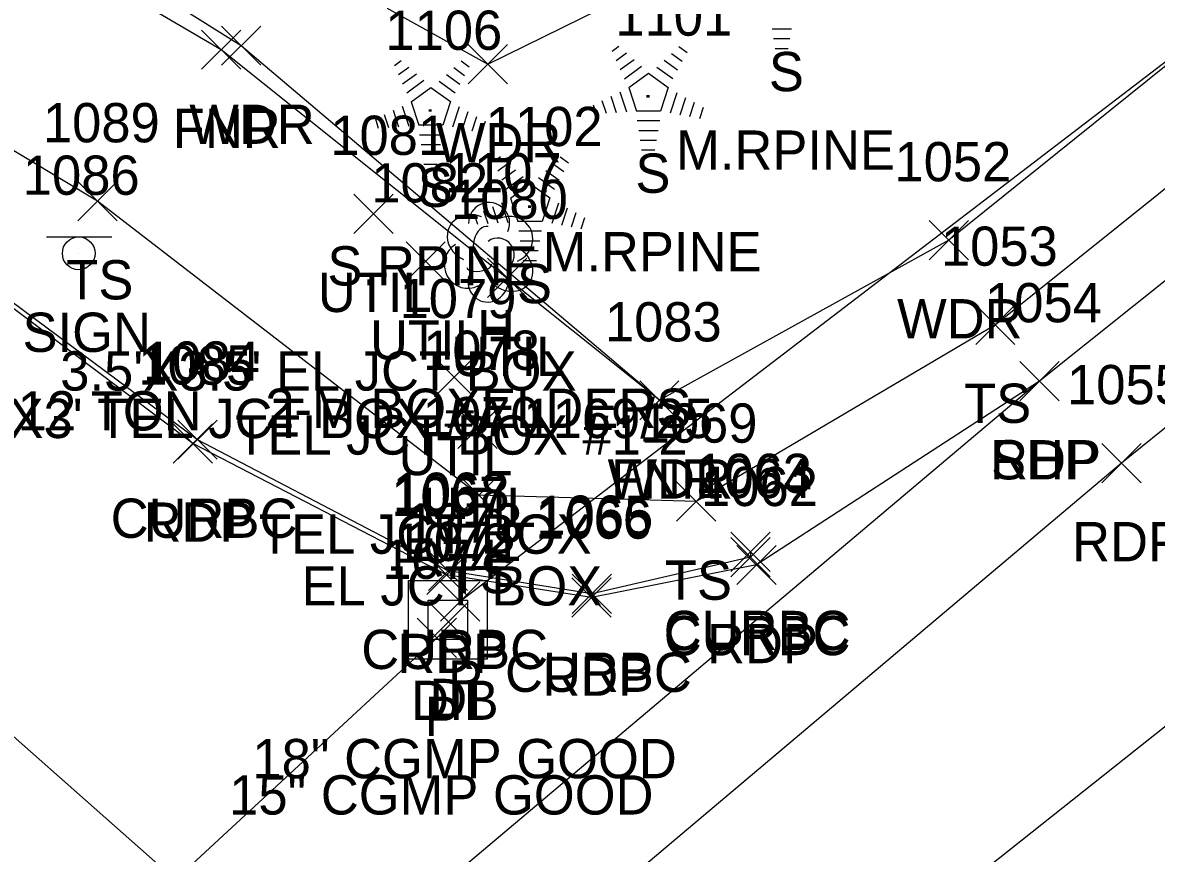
# Model space of a CAD drawing. Extents: x 1462089 to 1464015, y 730534 to 736144.
# Drawn here: x 1463504.7 to 1463562.4, y 735975.8 to 736018.1 of the extents above; entities that cross this region are included whole.
import ezdxf

# ---------------------------------------------------------------- set-up
doc = ezdxf.new("R2010")
doc.units = 0
for name, color, linetype in [('D_A', 7, 'Continuous'), ('D_C', 7, 'Continuous'), ('D_I', 7, 'Continuous'), ('D_TIC', 7, 'Continuous'), ('DCP', 7, 'Continuous'), ('DS', 7, 'Continuous'), ('L_A', 7, 'Continuous'), ('L_C', 7, 'Continuous'), ('L_I', 7, 'Continuous'), ('L_TIC', 7, 'Continuous'), ('LAWA', 7, 'Continuous'), ('LELB', 7, 'Continuous'), ('LFNC', 7, 'Continuous'), ('LTC', 7, 'Continuous'), ('LTD', 7, 'Continuous'), ('P_A', 7, 'Continuous'), ('P_I', 7, 'Continuous'), ('P_TIC', 7, 'Continuous'), ('PET', 7, 'Continuous'), ('PRC', 7, 'Continuous'), ('PSP', 7, 'Continuous'), ('R_A', 7, 'Continuous'), ('R_I', 7, 'Continuous'), ('R_TIC', 7, 'Continuous'), ('RC', 7, 'Continuous'), ('S_A', 7, 'Continuous'), ('S_C', 7, 'Continuous'), ('S_I', 7, 'Continuous'), ('SSGN', 7, 'Continuous'), ('U_A', 7, 'Continuous'), ('U_C', 7, 'Continuous'), ('U_I', 7, 'Continuous'), ('UDEFAULT', 7, 'Continuous')]:
    doc.layers.add(name, color=color, linetype=linetype)

msp = doc.modelspace()

# ---------------------------------------------------------------- linework, layer by layer
at = {"layer": 'D_TIC'}
for points in [[(1463525.983, 735987.65), (1463527.983, 735989.65)], [(1463527.983, 735987.65), (1463525.983, 735989.65)], [(1463525.385, 735986.621), (1463527.385, 735988.621)], [(1463527.385, 735986.621), (1463525.385, 735988.621)], [(1463524.797, 735985.801), (1463526.797, 735987.801)], [(1463526.797, 735985.801), (1463524.797, 735987.801)]]:
    msp.add_lwpolyline(points, dxfattribs=at)
at = {"layer": 'DCP'}
for points in [[(1463632.709, 736069.566), (1463526.983, 735988.65)], [(1463525.797, 735986.801), (1463498.33, 735961.398)]]:
    msp.add_lwpolyline(points, dxfattribs=at)
at = {"layer": 'DS'}
for p, q in [((1463524.356, 735989.712), (1463528.356, 735989.712)), ((1463524.356, 735985.712), (1463524.356, 735989.712)), ((1463528.356, 735989.712), (1463528.356, 735985.712)), ((1463525.356, 735986.712), (1463525.356, 735988.712)), ((1463525.356, 735988.712), (1463527.356, 735988.712)), ((1463527.356, 735988.712), (1463527.356, 735986.712)), ((1463526.361, 735987.713), (1463526.361, 735987.713)), ((1463526.361, 735987.713), (1463526.361, 735987.713)), ((1463527.356, 735986.712), (1463525.356, 735986.712)), ((1463528.356, 735985.712), (1463524.356, 735985.712))]:
    msp.add_line(p, q, dxfattribs=at)
at = {"layer": 'L_TIC'}
for points in [[(1463514.831, 736015.957), (1463516.831, 736017.957)], [(1463516.831, 736015.957), (1463514.831, 736017.957)], [(1463513.818, 736015.753), (1463515.818, 736017.753)], [(1463515.818, 736015.753), (1463513.818, 736017.753)], [(1463527.39, 736015.017), (1463529.39, 736017.017)], [(1463529.39, 736015.017), (1463527.39, 736017.017)], [(1463507.519, 736008.036), (1463509.519, 736010.036)], [(1463509.519, 736008.036), (1463507.519, 736010.036)], [(1463550.873, 736006.05), (1463552.873, 736008.05)], [(1463552.873, 736006.05), (1463550.873, 736008.05)], [(1463553.236, 736001.747), (1463555.236, 736003.747)], [(1463555.236, 736001.747), (1463553.236, 736003.747)], [(1463536.128, 735997.896), (1463538.128, 735999.896)], [(1463538.128, 735997.896), (1463536.128, 735999.896)], [(1463536.128, 735997.896), (1463538.128, 735999.896)], [(1463538.128, 735997.896), (1463536.128, 735999.896)], [(1463526.935, 735993.066), (1463528.935, 735995.066)], [(1463528.935, 735993.066), (1463526.935, 735995.066)], [(1463538.001, 735992.739), (1463540.001, 735994.739)], [(1463540.001, 735992.739), (1463538.001, 735994.739)]]:
    msp.add_lwpolyline(points, dxfattribs=at)
at = {"layer": 'LAWA'}
msp.add_lwpolyline([(1463689.415, 736107.165), (1463644.148, 736078.94), (1463641.284, 736078.311), (1463632.001, 736072.626), (1463628.833, 736068.003), (1463590.345, 736038.008), (1463551.873, 736007.05), (1463537.128, 735998.896), (1463515.831, 736016.957), (1463498.591, 736027.742), (1463500.97, 736031.269), (1463528.39, 736016.017), (1463544.596, 736023.997)], dxfattribs=at)
at = {"layer": 'LELB'}
msp.add_lwpolyline([(1463644.148, 736078.94), (1463643.403, 736071.285), (1463633.827, 736064.803), (1463593.779, 736034.456), (1463554.236, 736002.747), (1463539.001, 735993.739), (1463527.935, 735994.066), (1463508.519, 736009.036), (1463492.093, 736018.915)], dxfattribs=at)
at = {"layer": 'LFNC'}
msp.add_lwpolyline([(1463537.128, 735998.896), (1463514.818, 736016.753), (1463498.26, 736026.446)], dxfattribs=at)
at = {"layer": 'LTC'}
for p, q in [((1463543.863, 736017.802), (1463542.875, 736017.802)), ((1463543.779, 736017.302), (1463542.947, 736017.302)), ((1463534.718, 736016.673), (1463535.073, 736016.931)), ((1463538.117, 736016.913), (1463538.536, 736016.609)), ((1463543.695, 736016.802), (1463543.02, 736016.802)), ((1463523.634, 736015.952), (1463523.989, 736016.21)), ((1463527.032, 736016.193), (1463527.452, 736015.888)), ((1463534.928, 736016.208), (1463535.457, 736016.592)), ((1463535.137, 736015.742), (1463535.841, 736016.253)), ((1463537.375, 736016.217), (1463538.054, 736015.723)), ((1463537.745, 736016.565), (1463538.295, 736016.166)), ((1463523.844, 736015.487), (1463524.373, 736015.871)), ((1463524.053, 736015.021), (1463524.757, 736015.532)), ((1463526.661, 736015.844), (1463527.211, 736015.445)), ((1463535.347, 736015.276), (1463536.225, 736015.914)), ((1463535.572, 736014.821), (1463536.583, 736015.556)), ((1463536.583, 736015.556), (1463537.58, 736014.831)), ((1463537.003, 736015.868), (1463537.813, 736015.28)), ((1463524.263, 736014.555), (1463525.141, 736015.193)), ((1463525.919, 736015.148), (1463526.729, 736014.559)), ((1463526.29, 736015.496), (1463526.969, 736015.002)), ((1463524.487, 736014.1), (1463525.499, 736014.835)), ((1463525.499, 736014.835), (1463526.496, 736014.11)), ((1463534.662, 736014.386), (1463534.933, 736013.55)), ((1463535.117, 736014.602), (1463535.448, 736013.583)), ((1463535.572, 736014.821), (1463535.959, 736013.628)), ((1463537.58, 736014.831), (1463537.189, 736013.628)), ((1463538.018, 736014.56), (1463537.68, 736013.52)), ((1463524.033, 736013.881), (1463524.364, 736012.862)), ((1463524.487, 736014.1), (1463524.875, 736012.907)), ((1463526.496, 736014.11), (1463526.105, 736012.907)), ((1463526.934, 736013.839), (1463526.596, 736012.799)), ((1463533.751, 736013.952), (1463533.903, 736013.484)), ((1463534.206, 736014.169), (1463534.418, 736013.517)), ((1463538.462, 736014.309), (1463538.175, 736013.425)), ((1463538.907, 736014.059), (1463538.67, 736013.33)), ((1463539.351, 736013.809), (1463539.165, 736013.235)), ((1463522.667, 736013.231), (1463522.819, 736012.764)), ((1463523.122, 736013.448), (1463523.334, 736012.796)), ((1463523.577, 736013.665), (1463523.849, 736012.829)), ((1463527.378, 736013.589), (1463527.091, 736012.704)), ((1463527.823, 736013.339), (1463527.586, 736012.609)), ((1463537.189, 736013.628), (1463535.959, 736013.628)), ((1463526.105, 736012.907), (1463524.875, 736012.907)), ((1463528.267, 736013.088), (1463528.08, 736012.514)), ((1463537.151, 736013.128), (1463536.006, 736013.128)), ((1463537.067, 736012.628), (1463536.079, 736012.628)), ((1463526.067, 736012.407), (1463524.922, 736012.407)), ((1463536.983, 736012.128), (1463536.152, 736012.128)), ((1463525.983, 736011.907), (1463524.995, 736011.907)), ((1463536.9, 736011.628), (1463536.225, 736011.628)), ((1463525.899, 736011.407), (1463525.067, 736011.407)), ((1463525.815, 736010.907), (1463525.14, 736010.907)), ((1463528.687, 736011.051), (1463529.042, 736011.308)), ((1463528.897, 736010.585), (1463529.426, 736010.969)), ((1463531.714, 736010.943), (1463532.264, 736010.544)), ((1463532.086, 736011.291), (1463532.505, 736010.986)), ((1463529.106, 736010.119), (1463529.81, 736010.631)), ((1463531.344, 736010.594), (1463532.023, 736010.101)), ((1463529.316, 736009.654), (1463530.194, 736010.291)), ((1463529.541, 736009.199), (1463530.552, 736009.933)), ((1463530.552, 736009.933), (1463531.549, 736009.208)), ((1463530.972, 736010.246), (1463531.782, 736009.657)), ((1463529.541, 736009.199), (1463529.928, 736008.005)), ((1463531.549, 736009.208), (1463531.158, 736008.005)), ((1463528.631, 736008.763), (1463528.902, 736007.928)), ((1463529.086, 736008.979), (1463529.417, 736007.96)), ((1463531.987, 736008.937), (1463531.649, 736007.898)), ((1463532.431, 736008.687), (1463532.144, 736007.802)), ((1463527.72, 736008.33), (1463527.872, 736007.862)), ((1463528.175, 736008.546), (1463528.387, 736007.895)), ((1463532.876, 736008.437), (1463532.639, 736007.707)), ((1463533.32, 736008.186), (1463533.134, 736007.612)), ((1463531.158, 736008.005), (1463529.928, 736008.005)), ((1463531.12, 736007.505), (1463529.975, 736007.505)), ((1463531.036, 736007.005), (1463530.048, 736007.005)), ((1463530.952, 736006.505), (1463530.121, 736006.505)), ((1463530.869, 736006.005), (1463530.194, 736006.005))]:
    msp.add_line(p, q, dxfattribs=at)
at = {"layer": 'LTD'}
msp.add_line((1463528.412, 736006.491), (1463528.412, 736006.491), dxfattribs=at)
msp.add_line((1463528.412, 736006.491), (1463528.412, 736006.491), dxfattribs=at)
msp.add_arc((1463528.458, 736007.925), 1.047, 335.52715, 180.95627, dxfattribs=at)
for centre, major_axis, ratio, start_param, end_param in [((1463527.62, 736007.158), (1.21, -0.512), 0.895232, 1.570796, 4.712389), ((1463529.453, 736007.075), (-1.141, -0.483), 0.949671, 1.570796, 4.712389), ((1463528.203, 736006.949), (-0.208, -0.792), 0.645439, 3.141593, 6.283185), ((1463528.912, 736006.325), (-0.5, 0.667), 0.989748, 3.141593, 6.283185), ((1463527.328, 736005.783), (0.584, -1.042), 0.959034, 3.141593, 6.283185), ((1463529.412, 736005.658), (-1.09, 0.792), 0.841452, 1.570796, 4.712389), ((1463527.953, 736005.741), (-0.625, -0.083), 0.423636, 0, 3.141593), ((1463528.412, 736004.991), (0.265, 1.061), 0.942809, 1.570796, 4.712389)]:
    msp.add_ellipse(centre, major_axis=major_axis, ratio=ratio, start_param=start_param, end_param=end_param, dxfattribs=at)
at = {"layer": 'P_TIC'}
for points in [[(1463555.483, 735998.869), (1463557.483, 736000.869)], [(1463557.483, 735998.869), (1463555.483, 736000.869)], [(1463555.483, 735998.869), (1463557.483, 736000.869)], [(1463557.483, 735998.869), (1463555.483, 736000.869)], [(1463512.375, 735995.693), (1463514.375, 735997.693)], [(1463514.375, 735995.693), (1463512.375, 735997.693)], [(1463559.658, 735994.699), (1463561.658, 735996.699)], [(1463561.658, 735994.699), (1463559.658, 735996.699)], [(1463541.07, 735989.51), (1463543.07, 735991.51)], [(1463543.07, 735989.51), (1463541.07, 735991.51)], [(1463525.292, 735989.005), (1463527.292, 735991.005)], [(1463527.292, 735989.005), (1463525.292, 735991.005)], [(1463532.679, 735987.848), (1463534.679, 735989.848)], [(1463534.679, 735987.848), (1463532.679, 735989.848)]]:
    msp.add_lwpolyline(points, dxfattribs=at)
at = {"layer": 'PET'}
for points in [[(1463698.185, 736092.498), (1463641.811, 736058.189), (1463599.721, 736027.314), (1463560.658, 735995.699), (1463523.019, 735963.942), (1463494.796, 735939.527), (1463463.282, 735910.038), (1463425.768, 735873.357), (1463400.541, 735846.749), (1463379.514, 735822.77), (1463354.785, 735790.859), (1463327.364, 735750.126), (1463303.964, 735709.866), (1463270.765, 735640.839), (1463259.929, 735611.917), (1463240.54, 735546.067), (1463231.544, 735502.903), (1463225.182, 735462.153)], [(1463556.483, 735999.869), (1463542.07, 735990.51), (1463533.679, 735988.848), (1463526.292, 735990.005), (1463513.375, 735996.693), (1463496.215, 736009.601), (1463485.249, 736017.405), (1463484.757, 736017.888), (1463465.21, 736032.107), (1463464.741, 736032.379), (1463448.684, 736042.458)]]:
    msp.add_lwpolyline(points, dxfattribs=at)
at = {"layer": 'PRC'}
for points in [[(1463704.51, 736080.855), (1463648.494, 736047.649), (1463607.522, 736017.953), (1463568.693, 735986.882), (1463529.798, 735956.025), (1463503.006, 735930.522), (1463471.824, 735901.132), (1463434.847, 735865.16), (1463410.446, 735837.341), (1463389.219, 735812.375), (1463366.799, 735782.254), (1463338.89, 735741.834), (1463315.326, 735702.748), (1463281.152, 735635.789), (1463269.52, 735603.256), (1463253.314, 735541.916)], [(1463519.271, 735968.481), (1463492.856, 735991.848), (1463467.623, 736012.994), (1463440.808, 736033.461)]]:
    msp.add_lwpolyline(points, dxfattribs=at)
at = {"layer": 'PSP'}
msp.add_lwpolyline([(1463693.791, 736098.345), (1463638.66, 736063.73), (1463595.973, 736031.456), (1463556.483, 735999.869), (1463519.271, 735968.481), (1463492.748, 735944.515), (1463459.609, 735913.162), (1463422.842, 735876.875), (1463397.693, 735849.469), (1463376.451, 735825.529), (1463357.93, 735802.253), (1463355.634, 735800.808), (1463342.886, 735783.251), (1463332.125, 735767.081), (1463322.584, 735752.433), (1463299.198, 735712.375), (1463283.485, 735679.618), (1463266.726, 735644.36), (1463256.188, 735612.819), (1463235.166, 735546.142), (1463227.643, 735503.571), (1463221.36, 735462.151)], dxfattribs=at)
at = {"layer": 'R_TIC'}
for points in [[(1463512.607, 735995.892), (1463514.607, 735997.892)], [(1463514.607, 735995.892), (1463512.607, 735997.892)], [(1463540.77, 735990.176), (1463542.77, 735992.176)], [(1463542.77, 735990.176), (1463540.77, 735992.176)], [(1463540.77, 735989.914), (1463542.77, 735991.914)], [(1463542.77, 735989.914), (1463540.77, 735991.914)], [(1463525.367, 735989.212), (1463527.367, 735991.212)], [(1463527.367, 735989.212), (1463525.367, 735991.212)], [(1463532.688, 735988.047), (1463534.688, 735990.047)], [(1463534.688, 735988.047), (1463532.688, 735990.047)]]:
    msp.add_lwpolyline(points, dxfattribs=at)
at = {"layer": 'RC'}
msp.add_lwpolyline([(1463541.77, 735991.176), (1463541.77, 735990.914), (1463533.688, 735989.047), (1463526.367, 735990.212), (1463513.607, 735996.892), (1463496.434, 736009.64), (1463485.799, 736017.483), (1463484.757, 736017.888), (1463484.719, 736018.475)], dxfattribs=at)
at = {"layer": 'SSGN'}
for p, q in [((1463505.917, 736007.216), (1463509.25, 736007.216)), ((1463507.564, 736006.382), (1463507.564, 736006.382))]:
    msp.add_line(p, q, dxfattribs=at)
msp.add_circle((1463507.564, 736006.382), 0.833, dxfattribs=at)
at = {"layer": 'UDEFAULT'}
for points in [[(1463521.574, 736007.393), (1463523.574, 736009.393)], [(1463523.574, 736007.393), (1463521.574, 736009.393)], [(1463524.229, 736004.974), (1463526.229, 736006.974)], [(1463526.229, 736004.974), (1463524.229, 736006.974)], [(1463528.376, 736004.13), (1463530.376, 736006.13)], [(1463530.376, 736004.13), (1463528.376, 736006.13)], [(1463525.678, 735999.082), (1463527.678, 736001.082)], [(1463527.678, 735999.082), (1463525.678, 736001.082)], [(1463526.872, 735996.448), (1463528.872, 735998.448)], [(1463528.872, 735996.448), (1463526.872, 735998.448)]]:
    msp.add_lwpolyline(points, dxfattribs=at)

# ---------------------------------------------------------------- texts
at = {"layer": 'D_A'}
for s, p in [('P', (1463526.361, 735983.65)), ('DIB', (1463524.488, 735982.621)), ('DI', (1463525.416, 735982.713)), ('P', (1463525.175, 735981.801))]:
    msp.add_text(s, height=2, dxfattribs=at).set_placement(p)
at = {"layer": 'D_C'}
for s, p in [('18" CGMP GOOD', (1463516.409, 735979.65)), ('15" CGMP GOOD', (1463515.223, 735977.801))]:
    msp.add_text(s, height=2, dxfattribs=at).set_placement(p)
at = {"layer": 'D_I'}
for s, p in [('1073', (1463524.212, 735991.65)), ('1072', (1463523.614, 735990.621)), ('1071', (1463524.157, 735990.713)), ('1074', (1463523.026, 735989.801))]:
    msp.add_text(s, height=2, dxfattribs=at).set_placement(p)
at = {"layer": 'L_A'}
for s, p in [('S', (1463542.705, 736014.639)), ('WDR', (1463513.194, 736011.957)), ('FNR', (1463512.353, 736011.753)), ('WDR', (1463525.752, 736011.017)), ('S', (1463535.909, 736009.465)), ('S', (1463524.825, 736008.744)), ('TS', (1463506.929, 736004.036)), ('S', (1463529.878, 736003.842)), ('WDR', (1463549.235, 736002.05)), ('H', (1463527.845, 736001.491)), ('TS', (1463552.646, 735997.747)), ('WDR', (1463534.49, 735993.896)), ('FNR', (1463534.663, 735993.896)), ('TS', (1463526.344, 735989.066)), ('TS', (1463537.41, 735988.739))]:
    msp.add_text(s, height=2, dxfattribs=at).set_placement(p)
at = {"layer": 'L_C'}
for s, p in [('M.RPINE', (1463537.981, 736010.639)), ('M.RPINE', (1463531.185, 736005.465)), ('S.RPINE', (1463520.226, 736004.744)), ('2-M.BOXELDERS', (1463517.057, 735997.491))]:
    msp.add_text(s, height=2, dxfattribs=at).set_placement(p)
at = {"layer": 'L_I'}
for s, p in [('1101', (1463534.886, 736017.465)), ('1106', (1463523.179, 736016.744)), ('1089', (1463505.74, 736012.036)), ('1102', (1463528.288, 736011.842)), ('1052', (1463549.101, 736010.05)), ('1107', (1463526.207, 736009.491)), ('1053', (1463551.465, 736005.747)), ('1083', (1463534.356, 736001.896)), ('1083', (1463534.356, 736001.896)), ('1070', (1463525.077, 735997.066)), ('1069', (1463536.174, 735996.739))]:
    msp.add_text(s, height=2, dxfattribs=at).set_placement(p)
at = {"layer": 'LTC'}
for p in [(1463536.466, 736014.569), (1463525.382, 736013.848), (1463530.435, 736008.946)]:
    msp.add_text('.', height=1.037, rotation=270, dxfattribs=at).set_placement(p)
at = {"layer": 'P_A'}
for s, p in [('SHP', (1463554.019, 735994.869)), ('RDP', (1463553.972, 735994.869)), ('RDP', (1463510.863, 735991.693)), ('RDP', (1463558.147, 735990.699)), ('RDP', (1463539.558, 735985.51)), ('RDP', (1463523.78, 735985.005)), ('RDP', (1463531.167, 735983.848))]:
    msp.add_text(s, height=2, dxfattribs=at).set_placement(p)
at = {"layer": 'P_I'}
for s, p in [('1054', (1463553.712, 736002.869)), ('1054', (1463553.712, 736002.869)), ('1085', (1463510.603, 735999.693)), ('1055', (1463557.887, 735998.699)), ('1062', (1463539.251, 735993.51)), ('1067', (1463523.473, 735993.005)), ('1066', (1463530.805, 735991.848))]:
    msp.add_text(s, height=2, dxfattribs=at).set_placement(p)
at = {"layer": 'R_A'}
for p in [(1463509.19, 735991.892), (1463537.352, 735986.176), (1463537.353, 735985.914), (1463521.95, 735985.212), (1463529.271, 735984.047)]:
    msp.add_text('CURBC', height=2, dxfattribs=at).set_placement(p)
at = {"layer": 'R_I'}
for s, p in [('1084', (1463510.836, 735999.892)), ('1063', (1463538.951, 735994.176)), ('1064', (1463538.952, 735993.914)), ('1068', (1463523.549, 735993.212)), ('1065', (1463530.869, 735992.047))]:
    msp.add_text(s, height=2, dxfattribs=at).set_placement(p)
at = {"layer": 'S_A'}
msp.add_text('SIGN', height=2, dxfattribs=at).set_placement((1463504.702, 736001.362))
at = {"layer": 'S_C'}
msp.add_text('LLL 12 TON', height=2, dxfattribs=at).set_placement((1463499.253, 735997.362))
at = {"layer": 'S_I'}
msp.add_text('1086', height=2, dxfattribs=at).set_placement((1463504.717, 736009.362))
at = {"layer": 'U_A'}
for p in [(1463519.74, 736003.393), (1463522.395, 736000.974), (1463526.541, 736000.13), (1463523.844, 735995.082), (1463525.037, 735992.448)]:
    msp.add_text('UTIL', height=2, dxfattribs=at).set_placement(p)
at = {"layer": 'U_C'}
for s, p in [("3.5'X3.5' EL JCT BOX", (1463506.622, 735999.393)), ("3'X3' TEL JCT BOX #A 1169/25", (1463501.986, 735996.974)), ('TEL JCT BOX #1-2', (1463515.534, 735996.13)), ('TEL JCT BOX', (1463516.742, 735991.082)), ('EL JCT BOX', (1463518.911, 735988.448))]:
    msp.add_text(s, height=2, dxfattribs=at).set_placement(p)
at = {"layer": 'U_I'}
for s, p in [('1081', (1463520.37, 736011.393)), ('1082', (1463522.458, 736008.974)), ('1080', (1463526.518, 736008.13)), ('1079', (1463523.899, 736003.082)), ('1078', (1463525.1, 736000.448))]:
    msp.add_text(s, height=2, dxfattribs=at).set_placement(p)

doc.saveas('drawing.dxf')
